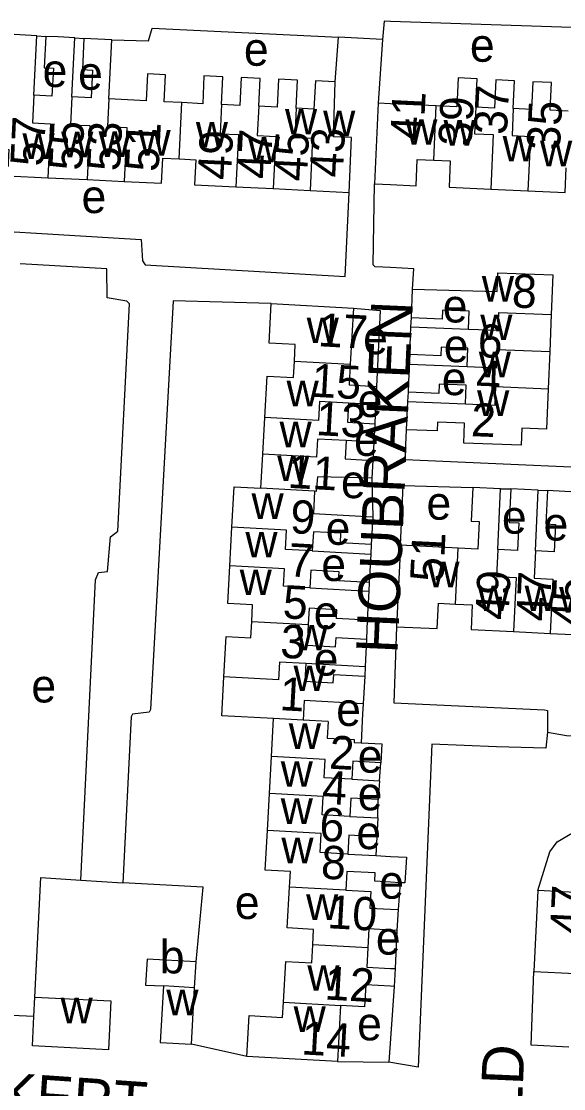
# Model space of a CAD drawing. Extents: x 163026 to 166241, y 382475 to 384501.
# Drawn here: x 164655.6 to 164720.8, y 383750 to 383878.3 of the extents above; entities that cross this region are included whole.
import ezdxf

# ---------------------------------------------------------------- set-up
doc = ezdxf.new("R2010")
doc.units = 0
for name, color, linetype in [('BLT_Basislijn', 7, 'Continuous'), ('BLT_Bebouwing', 7, 'Continuous'), ('BLT_Centroide', 7, 'Continuous'), ('BLT_Huisnummer', 7, 'Continuous'), ('BLT_Huisnummer_ tussenligend', 7, 'Continuous'), ('BLT_Onderverdeling_panden', 7, 'Continuous'), ('BLT_Straatnaam', 7, 'Continuous')]:
    doc.layers.add(name, color=color, linetype=linetype)

msp = doc.modelspace()

# ---------------------------------------------------------------- linework, layer by layer
at = {"layer": 'BLT_Basislijn'}
for p, q in [((164657.45, 383876.54), (164658.52, 383876.48)), ((164662.02, 383876.31), (164663.12, 383876.24)), ((164693.34, 383871.02), (164693.72, 383876.37)), ((164699.04, 383876.11), (164693.72, 383876.37)), ((164699.04, 383876.11), (164698.5, 383868.46)), ((164702.45, 383841.58), (164702.51, 383842.65)), ((164702.27, 383837.07), (164702.32, 383838.22)), ((164702.07, 383832.59), (164702.14, 383833.69)), ((164698.18, 383832.21), (164698.09, 383829.92)), ((164697.97, 383827.7), (164697.87, 383825.51)), ((164697.75, 383823.36), (164697.87, 383818.74)), ((164713.24, 383822.1), (164714.46, 383822.08)), ((164717.77, 383821.92), (164718.88, 383821.87)), ((164697.68, 383815.38), (164697.62, 383814.23)), ((164697.43, 383810.83), (164697.37, 383809.8)), ((164697.17, 383806.29), (164697.11, 383804)), ((164696.93, 383800.71), (164696.89, 383799.57)), ((164698.65, 383786.99), (164698.81, 383789.17)), ((164698.45, 383782.52), (164698.52, 383784.73)), ((164698.33, 383780.27), (164698.23, 383778.01)), ((164662.74, 383775.03), (164667.81, 383774.74)), ((164701.16, 383774.74), (164700.9, 383771.51)), ((164700.76, 383769.01), (164700.56, 383764.41)), ((164700.44, 383762.28), (164699.78, 383753.15)), ((164657.1, 383758.64), (164647.59, 383759.07)), ((164682.72, 383753.85), (164676.06, 383755.32)), ((164693.6, 383753.25), (164699.78, 383753.15))]:
    msp.add_line(p, q, dxfattribs=at)
for points in [[(164724.22, 383877.45), (164700, 383878.25), (164699.22, 383878.29), (164699.04, 383876.11)], [(164666.46, 383876.08), (164670.9, 383875.95), (164671.33, 383877.48), (164693.72, 383876.37)], [(164642.12, 383853.76), (164670.01, 383852.08), (164670.18, 383849.49), (164670.47, 383849.02), (164694.55, 383847.6), (164695, 383857.73)], [(164702.65, 383846.1), (164702.81, 383848.54), (164700, 383848.71), (164698.15, 383848.77), (164697.9, 383849), (164698.05, 383858.76)], [(164662.74, 383775.03), (164664.51, 383811.13), (164664.89, 383812.05), (164665.95, 383812.16), (164666.32, 383816.32), (164667.19, 383816.99), (164668.58, 383844.31), (164668.26, 383844.63), (164665.9, 383845.05), (164665.87, 383848.52), (164655.45, 383849.15)], [(164685.64, 383844.35), (164673.84, 383844.68), (164671.13, 383795.55), (164670.97, 383795.23), (164668.96, 383795.01), (164668.8, 383794.68), (164667.81, 383774.74)], [(164695.53, 383843.81), (164698.73, 383843.54), (164698.3, 383834.41)], [(164734.43, 383824.12), (164701.74, 383825.58), (164701.93, 383829.2)], [(164701.19, 383815.3), (164701.52, 383822.5), (164709.89, 383822.26)], [(164700.72, 383805.52), (164700.51, 383799.82), (164700.39, 383796.38), (164718.52, 383795.53), (164718.87, 383795.44), (164718.89, 383792.85)], [(164696.7, 383796.23), (164696.62, 383795.05), (164696.45, 383791.56)], [(164718.89, 383792.85), (164721.14, 383792.44), (164770.69, 383789.9), (164771.1, 383794.03)], [(164718.89, 383792.85), (164718.66, 383790.91), (164712.72, 383791.08)], [(164712.72, 383791.08), (164704.96, 383791.41), (164703.31, 383752.58), (164699.78, 383753.15)], [(164717.73, 383773.79), (164719.17, 383778.44), (164720.02, 383779.64), (164721.88, 383780.75), (164726, 383780.56)], [(164657.22, 383761), (164657.95, 383775.36), (164662.74, 383775.03)], [(164676.6, 383765.22), (164677.45, 383774.21), (164667.81, 383774.74)], [(164721.44, 383754.98), (164716.92, 383755.23), (164717.24, 383764.07)]]:
    msp.add_lwpolyline(points, dxfattribs=at)
at = {"layer": 'BLT_Bebouwing'}
for p, q in [((164657.45, 383876.54), (164654.06, 383876.73)), ((164660.02, 383876.41), (164658.52, 383876.48)), ((164662.02, 383876.31), (164660.02, 383876.41)), ((164666.46, 383876.08), (164663.12, 383876.24)), ((164698.5, 383868.46), (164698.05, 383858.76)), ((164658.79, 383859.49), (164663.49, 383859.26)), ((164663.49, 383859.26), (164667.96, 383859.04)), ((164681.39, 383858.4), (164685.88, 383858.18)), ((164685.88, 383858.18), (164690.32, 383857.96)), ((164690.32, 383857.96), (164695, 383857.73)), ((164712.05, 383858.12), (164716.51, 383857.91)), ((164702.51, 383842.65), (164702.65, 383846.1)), ((164685.64, 383844.35), (164695.53, 383843.81)), ((164695.53, 383843.81), (164695.16, 383837.07)), ((164719.31, 383843.03), (164719.14, 383838.6)), ((164702.32, 383838.22), (164702.45, 383841.58)), ((164719.14, 383838.6), (164718.96, 383834.12)), ((164702.14, 383833.69), (164702.27, 383837.07)), ((164698.3, 383834.41), (164698.18, 383832.21)), ((164701.93, 383829.2), (164702.07, 383832.59)), ((164684.62, 383826.25), (164684.87, 383830.66)), ((164698.09, 383829.92), (164697.97, 383827.7)), ((164684.4, 383822.17), (164684.62, 383826.25)), ((164697.87, 383825.51), (164697.75, 383823.36)), ((164713.24, 383822.1), (164709.89, 383822.26)), ((164717.77, 383821.92), (164714.46, 383822.08)), ((164722.36, 383821.7), (164718.88, 383821.87)), ((164697.87, 383818.74), (164697.68, 383815.38)), ((164680.67, 383812.83), (164680.92, 383817.49)), ((164701.19, 383815.3), (164700.72, 383805.52)), ((164708.12, 383814.97), (164701.19, 383815.3)), ((164697.62, 383814.23), (164697.43, 383810.83)), ((164697.37, 383809.8), (164697.17, 383806.29)), ((164697.11, 383804), (164696.93, 383800.71)), ((164714.77, 383804.92), (164719.2, 383804.71)), ((164719.2, 383804.71), (164723.69, 383804.49)), ((164696.89, 383799.57), (164696.7, 383796.23)), ((164685.68, 383789.9), (164685.93, 383794.47)), ((164692.5, 383794.11), (164689.47, 383794.28)), ((164685.43, 383785.46), (164685.68, 383789.9)), ((164698.65, 383786.99), (164698.52, 383784.73)), ((164685.19, 383781), (164685.43, 383785.46)), ((164698.45, 383782.52), (164698.33, 383780.27)), ((164717.73, 383773.79), (164717.24, 383764.07)), ((164724.73, 383773.43), (164717.73, 383773.79)), ((164700.9, 383771.51), (164700.76, 383769.01)), ((164676.43, 383762.12), (164676.6, 383765.22)), ((164700.56, 383764.41), (164700.44, 383762.28)), ((164676.06, 383755.32), (164676.43, 383762.12)), ((164657.1, 383758.64), (164657.22, 383761)), ((164693.97, 383759.99), (164693.6, 383753.25)), ((164693.6, 383753.25), (164682.72, 383753.85))]:
    msp.add_line(p, q, dxfattribs=at)
for points in [[(164657.11, 383869.4), (164657.45, 383876.54)], [(164658.52, 383876.48), (164658.34, 383872.7), (164659.44, 383872.64), (164659.27, 383869.29), (164657.11, 383869.4)], [(164661.68, 383869.22), (164662.02, 383876.31)], [(164663.12, 383876.24), (164662.94, 383872.49), (164664.14, 383872.43), (164663.98, 383869.1), (164661.68, 383869.22)], [(164666.13, 383868.96), (164666.46, 383876.08)], [(164674.91, 383868.52), (164672.76, 383868.62), (164672.92, 383871.87), (164670.75, 383871.98), (164670.59, 383868.74), (164666.13, 383868.96)], [(164679.67, 383868.28), (164679.83, 383871.62), (164677.56, 383871.73), (164677.4, 383868.39), (164674.91, 383868.52)], [(164684.15, 383868.08), (164684.31, 383871.43), (164682.03, 383871.55), (164681.87, 383868.17), (164679.67, 383868.28)], [(164688.65, 383867.84), (164688.81, 383871.22), (164686.53, 383871.33), (164686.36, 383867.97), (164684.15, 383868.08)], [(164693.34, 383871.02), (164690.96, 383871.13), (164690.79, 383867.73), (164688.65, 383867.84)], [(164695, 383857.73), (164695.32, 383864.31), (164693.14, 383864.42), (164693.34, 383871.02)], [(164710.26, 383867.95), (164710.42, 383871.39), (164708.14, 383871.5), (164707.97, 383868.02), (164705.5, 383868.13)], [(164714.76, 383867.8), (164714.91, 383871.15), (164712.65, 383871.26), (164712.49, 383867.85), (164710.26, 383867.95)], [(164721.36, 383867.49), (164719.21, 383867.59), (164719.36, 383870.92), (164717.12, 383871.03), (164716.96, 383867.69), (164714.76, 383867.8)], [(164705.5, 383868.13), (164700, 383868.39), (164698.5, 383868.46)], [(164652.37, 383862.96), (164654.1, 383862.87), (164653.94, 383859.73), (164658.79, 383859.49)], [(164667.96, 383859.04), (164672.45, 383858.82), (164672.6, 383861.83), (164674.58, 383861.74)], [(164674.58, 383861.74), (164676.56, 383861.64), (164676.41, 383858.64), (164681.39, 383858.4)], [(164698.05, 383858.76), (164700, 383858.67), (164703.06, 383858.53), (164703.21, 383861.69), (164705.19, 383861.6)], [(164705.19, 383861.6), (164707.18, 383861.5), (164707.03, 383858.35), (164712.05, 383858.12)], [(164716.51, 383857.91), (164720.98, 383857.7), (164721.12, 383860.68)], [(164702.65, 383846.1), (164712.8, 383845.81), (164712.89, 383848.06), (164719.5, 383847.8), (164719.31, 383843.03)], [(164688.43, 383837.45), (164688.54, 383839.44), (164685.38, 383839.61), (164685.64, 383844.35)], [(164709.36, 383841.3), (164709.44, 383843.44), (164706.26, 383843.57), (164706.21, 383842.5), (164702.51, 383842.65)], [(164702.45, 383841.58), (164709.36, 383841.3)], [(164709.21, 383836.79), (164709.29, 383838.98), (164706.08, 383839.11), (164706.04, 383838.07), (164702.32, 383838.22)], [(164684.87, 383830.66), (164685.14, 383835.63), (164688.32, 383835.46), (164688.43, 383837.45)], [(164695.16, 383837.07), (164695.02, 383834.59), (164698.3, 383834.41)], [(164702.27, 383837.07), (164709.21, 383836.79)], [(164709, 383832.3), (164709.09, 383834.54), (164705.86, 383834.67), (164705.82, 383833.54), (164702.14, 383833.69)], [(164718.96, 383834.12), (164718.76, 383829.28), (164715.77, 383829.4), (164715.69, 383827.32), (164708.8, 383827.59), (164708.89, 383829.97), (164705.64, 383830.1), (164705.59, 383829.05), (164701.93, 383829.2)], [(164694.93, 383832.39), (164694.81, 383830.1), (164698.09, 383829.92)], [(164698.18, 383832.21), (164694.93, 383832.39)], [(164702.07, 383832.59), (164709, 383832.3)], [(164694.66, 383827.88), (164694.54, 383825.7), (164697.87, 383825.51)], [(164697.97, 383827.7), (164694.66, 383827.88)], [(164697.75, 383823.36), (164691.2, 383823.55), (164691.06, 383821.77), (164690.87, 383821.81)], [(164680.92, 383817.49), (164681.19, 383822.34), (164684.4, 383822.17)], [(164690.87, 383821.81), (164690.72, 383819.14), (164697.87, 383818.74)], [(164709.89, 383822.26), (164709.69, 383818.19), (164710.65, 383818.15), (164710.49, 383814.85), (164708.12, 383814.97)], [(164712.9, 383814.8), (164713.24, 383822.1)], [(164714.46, 383822.08), (164714.27, 383818.05), (164715.41, 383818), (164715.25, 383814.69), (164712.9, 383814.8)], [(164717.42, 383814.64), (164717.77, 383821.92)], [(164718.88, 383821.87), (164718.69, 383817.87), (164719.82, 383817.82), (164719.66, 383814.53), (164717.42, 383814.64)], [(164697.68, 383815.38), (164693.96, 383815.59), (164694.02, 383816.76), (164690.71, 383816.94), (164690.58, 383814.62)], [(164690.58, 383814.62), (164697.62, 383814.23)], [(164683.3, 383806.16), (164683.41, 383808.13), (164680.42, 383808.3), (164680.67, 383812.83)], [(164697.43, 383810.83), (164693.74, 383811.03), (164693.8, 383812.11), (164690.4, 383812.3), (164690.29, 383810.19)], [(164690.29, 383810.19), (164697.37, 383809.8)], [(164697.17, 383806.29), (164693.49, 383806.49), (164693.55, 383807.56), (164690.21, 383807.74), (164690.1, 383805.79)], [(164700.72, 383805.52), (164705.62, 383805.28), (164705.77, 383808.34), (164707.8, 383808.24)], [(164707.8, 383808.24), (164709.82, 383808.15), (164709.68, 383805.17), (164714.77, 383804.92)], [(164679.96, 383799.48), (164680.23, 383804.35), (164683.19, 383804.19), (164683.3, 383806.16)], [(164690.1, 383805.79), (164689.96, 383803.29), (164693.39, 383803.1), (164693.46, 383804.21), (164697.11, 383804)], [(164689.82, 383801.1), (164689.7, 383798.95), (164693.11, 383798.76), (164693.17, 383799.78), (164696.89, 383799.57)], [(164696.93, 383800.71), (164689.82, 383801.1)], [(164685.93, 383794.47), (164679.7, 383794.82), (164679.96, 383799.48)], [(164696.7, 383796.23), (164689.6, 383796.63), (164689.47, 383794.28)], [(164692.5, 383794.11), (164692.39, 383792.12), (164695.64, 383791.95), (164695.62, 383791.61), (164696.45, 383791.56)], [(164696.45, 383791.56), (164698.93, 383791.42), (164698.81, 383789.17)], [(164698.81, 383789.17), (164695.45, 383789.36), (164695.33, 383787.18)], [(164695.33, 383787.18), (164698.65, 383786.99)], [(164698.52, 383784.73), (164695.23, 383784.91), (164695.11, 383782.71)], [(164695.11, 383782.71), (164698.45, 383782.52)], [(164687.85, 383774.22), (164687.95, 383776.09), (164684.93, 383776.26), (164685.19, 383781)], [(164698.33, 383780.27), (164694.99, 383780.45), (164694.87, 383778.19)], [(164694.87, 383778.19), (164698.23, 383778.01)], [(164698.23, 383778.01), (164700, 383777.91), (164701.9, 383777.8), (164701.73, 383774.71), (164701.16, 383774.74)], [(164701.16, 383774.74), (164700, 383774.81), (164698.11, 383774.91), (164698.16, 383775.91), (164694.73, 383776.1), (164694.61, 383773.86)], [(164690.64, 383767.26), (164690.74, 383769.13), (164687.58, 383769.3), (164687.85, 383774.22)], [(164694.61, 383773.86), (164697.63, 383773.69), (164697.52, 383771.7), (164700, 383771.56), (164700.9, 383771.51)], [(164700.76, 383769.01), (164700, 383769.05), (164697.39, 383769.2), (164697.26, 383766.9)], [(164687.13, 383760.37), (164687.4, 383765.27), (164690.52, 383765.1), (164690.64, 383767.26)], [(164697.26, 383766.9), (164697.13, 383764.6), (164700, 383764.44), (164700.56, 383764.41)], [(164717.24, 383764.07), (164722.24, 383763.82), (164722.39, 383766.77), (164724.39, 383766.67)], [(164676.6, 383765.22), (164670.71, 383765.54), (164670.54, 383762.44), (164672.67, 383762.33)], [(164672.67, 383762.33), (164672.29, 383755.52), (164676.06, 383755.32)], [(164700.44, 383762.28), (164700, 383762.31), (164697.01, 383762.47), (164696.86, 383759.84), (164693.97, 383759.99)], [(164657.22, 383761), (164666.36, 383760.55), (164666.06, 383754.67), (164656.93, 383755.13), (164657.1, 383758.64)], [(164682.72, 383753.85), (164682.99, 383758.76), (164687.02, 383758.54), (164687.13, 383760.37)]]:
    msp.add_lwpolyline(points, dxfattribs=at)
at = {"layer": 'BLT_Onderverdeling_panden'}
for p, q in [((164674.58, 383861.74), (164674.91, 383868.52)), ((164705.19, 383861.6), (164705.5, 383868.13)), ((164688.43, 383837.45), (164695.16, 383837.07)), ((164690.87, 383821.81), (164684.4, 383822.17)), ((164707.8, 383808.24), (164708.12, 383814.97)), ((164683.3, 383806.16), (164690.1, 383805.79)), ((164689.47, 383794.28), (164685.93, 383794.47)), ((164694.61, 383773.86), (164687.85, 383774.22)), ((164697.26, 383766.9), (164690.64, 383767.26)), ((164676.43, 383762.12), (164672.67, 383762.33)), ((164687.13, 383760.37), (164693.97, 383759.99))]:
    msp.add_line(p, q, dxfattribs=at)
for points in [[(164657.11, 383869.4), (164656.95, 383866.09), (164659.11, 383865.98), (164658.79, 383859.49)], [(164661.68, 383869.22), (164661.51, 383865.86), (164663.81, 383865.75), (164663.49, 383859.26)], [(164666.13, 383868.96), (164665.97, 383865.65), (164668.27, 383865.53), (164667.96, 383859.04)], [(164679.67, 383868.28), (164679.5, 383864.78), (164681.69, 383864.67), (164681.39, 383858.4)], [(164684.15, 383868.08), (164683.97, 383864.56), (164686.19, 383864.45), (164685.88, 383858.18)], [(164688.65, 383867.84), (164688.47, 383864.34), (164690.62, 383864.23), (164690.32, 383857.96)], [(164710.26, 383867.95), (164710.11, 383864.77), (164712.35, 383864.67), (164712.05, 383858.12)], [(164714.76, 383867.8), (164714.61, 383864.56), (164716.82, 383864.46), (164716.51, 383857.91)], [(164709.36, 383841.3), (164712.94, 383841.16), (164713.02, 383843.29), (164719.31, 383843.03)], [(164709.21, 383836.79), (164712.75, 383836.65), (164712.84, 383838.84), (164719.14, 383838.6)], [(164709, 383832.3), (164712.57, 383832.16), (164712.66, 383834.39), (164718.96, 383834.12)], [(164694.93, 383832.39), (164691.46, 383832.58), (164691.34, 383830.3), (164684.87, 383830.66)], [(164694.66, 383827.88), (164691.22, 383828.07), (164691.1, 383825.89), (164684.62, 383826.25)], [(164690.58, 383814.62), (164687.38, 383814.79), (164687.5, 383817.12), (164680.92, 383817.49)], [(164712.9, 383814.8), (164712.74, 383811.56), (164715.09, 383811.44), (164714.77, 383804.92)], [(164717.42, 383814.64), (164717.26, 383811.34), (164719.51, 383811.23), (164719.2, 383804.71)], [(164690.29, 383810.19), (164687.14, 383810.37), (164687.25, 383812.47), (164680.67, 383812.83)], [(164689.82, 383801.1), (164686.65, 383801.27), (164686.53, 383799.12), (164679.96, 383799.48)], [(164695.33, 383787.18), (164692.01, 383787.36), (164692.13, 383789.54), (164685.68, 383789.9)], [(164695.11, 383782.71), (164691.77, 383782.89), (164691.89, 383785.1), (164685.43, 383785.46)], [(164694.87, 383778.19), (164691.52, 383778.37), (164691.64, 383780.64), (164685.19, 383781)]]:
    msp.add_lwpolyline(points, dxfattribs=at)

# ---------------------------------------------------------------- texts
at = {"layer": 'BLT_Centroide'}
for s, p in [('e', (164682.36, 383872.95)), ('e', (164709.54, 383873.43)), ('e', (164658.15, 383870.39)), ('e', (164662.42, 383870.06)), ('w', (164687.3, 383864.69)), ('w', (164691.89, 383864.48)), ('w', (164676.58, 383863.13)), ('w', (164701.77, 383863.45)), ('w', (164706.37, 383863.36)), ('w', (164655.73, 383861.75)), ('w', (164660.38, 383861.95)), ('w', (164664.89, 383861.98)), ('w', (164669.68, 383862.14)), ('w', (164682.84, 383861.32)), ('w', (164713.47, 383861.45)), ('w', (164717.98, 383860.86)), ('e', (164662.83, 383855.24)), ('w', (164710.98, 383844.59)), ('e', (164706.28, 383842.09)), ('w', (164689.91, 383839.6)), ('w', (164710.79, 383839.97)), ('e', (164696.7, 383838.28)), ('e', (164706.4, 383837.31)), ('w', (164710.61, 383835.5)), ('e', (164706.16, 383833.35)), ('w', (164687.49, 383832.01)), ('e', (164696.04, 383830.72)), ('w', (164710.41, 383830.84)), ('w', (164686.65, 383827.09)), ('e', (164695.6, 383826.05)), ('w', (164686.36, 383823.02)), ('e', (164694.03, 383820.97)), ('w', (164683.28, 383818.47)), ('e', (164704.32, 383818.38)), ('e', (164713.39, 383816.7)), ('e', (164692.19, 383815.36)), ('e', (164718.4, 383815.87)), ('w', (164682.54, 383813.84)), ('e', (164691.67, 383811.01)), ('w', (164704.42, 383810.25)), ('w', (164681.85, 383809.31)), ('w', (164710.47, 383807.39)), ('w', (164716.12, 383807.39)), ('w', (164720.28, 383807.21)), ('e', (164690.76, 383805.24)), ('w', (164688.59, 383802.66)), ('e', (164690.76, 383799.64)), ('w', (164688.33, 383797.78)), ('e', (164656.8, 383796.41)), ('e', (164693.46, 383793.59)), ('w', (164687.76, 383790.81)), ('e', (164696.05, 383787.97)), ('w', (164686.79, 383786.27)), ('e', (164696.05, 383783.45)), ('w', (164686.79, 383781.81)), ('e', (164695.89, 383778.78)), ('w', (164686.87, 383777.09)), ('e', (164698.64, 383772.82)), ('e', (164681.27, 383770.38)), ('w', (164689.84, 383770.27)), ('e', (164698.23, 383766.1)), ('b', (164672.24, 383763.84)), ('w', (164689.99, 383761.75)), ('w', (164673.03, 383758.81)), ('w', (164660.31, 383757.84)), ('w', (164688.34, 383756.81)), ('e', (164695.98, 383755.79))]:
    msp.add_text(s, height=4, dxfattribs=at).set_placement(p)
at = {"layer": 'BLT_Huisnummer'}
for s, rotation, p in [('41', 87.1824, (164703.94, 383863.84)), ('35', 87.1824, (164720.36, 383862.71)), ('55', 87.1993, (164662.88, 383860.29)), ('51', 87.1993, (164672.09, 383860.15)), ('47', 87.1993, (164685.53, 383859.27)), ('43', 87.1993, (164694.24, 383859.46)), ('8', 357.6964, (164714.54, 383843.9)), ('17', 356.839, (164691.2, 383839.24)), ('13', 356.839, (164690.96, 383828.56)), ('2', 357.6898, (164709.62, 383828.43)), ('9', 356.839, (164687.86, 383816.78)), ('51', 87.2487, (164706.33, 383810.84)), ('47', 87.2487, (164719.09, 383806.1)), ('5', 356.839, (164686.97, 383806.54)), ('1', 356.839, (164686.59, 383795.49)), ('2', 356.8238, (164692.55, 383788.46)), ('6', 356.8347, (164691.37, 383779.8)), ('47', 87.1205, (164723.14, 383768.38)), ('10', 356.8451, (164692.33, 383769.28)), ('14', 356.8336, (164689.2, 383754.11))]:
    msp.add_text(s, height=4, rotation=rotation, dxfattribs=at).set_placement(p)
at = {"layer": 'BLT_Huisnummer_ tussenligend'}
for s, rotation, p in [('37', 87.1824, (164713.98, 383864.59)), ('39', 87.1824, (164709.73, 383863.22)), ('57', 87.1993, (164658.25, 383860.8)), ('53', 87.1993, (164667.44, 383860.22)), ('49', 87.1993, (164680.79, 383859.16)), ('45', 87.1993, (164689.92, 383859)), ('6', 357.6898, (164710.43, 383837.93)), ('15', 356.839, (164690.41, 383833.17)), ('4', 357.6898, (164710.23, 383833.59)), ('11', 356.839, (164687.56, 383822.22)), ('7', 356.839, (164687.63, 383811.58)), ('49', 87.2487, (164714.17, 383806.27)), ('45', 87.2487, (164723.3, 383805.4)), ('3', 356.839, (164686.68, 383801.8)), ('4', 356.8238, (164691.69, 383784.25)), ('8', 356.8347, (164691.56, 383775.25)), ('12', 356.8451, (164692, 383760.71))]:
    msp.add_text(s, height=4, rotation=rotation, dxfattribs=at).set_placement(p)
at = {"layer": 'BLT_Straatnaam'}
for s, rotation, p in [('HOUBRAKEN', 87.4846, (164700.83, 383802.24)), ('RAUWVELD', 87.4937, (164714.47, 383717.33)), ('SPIJKERT', 356.0587, (164638.68, 383747.95))]:
    msp.add_text(s, height=5, rotation=rotation, dxfattribs=at).set_placement(p)

doc.saveas('drawing.dxf')
